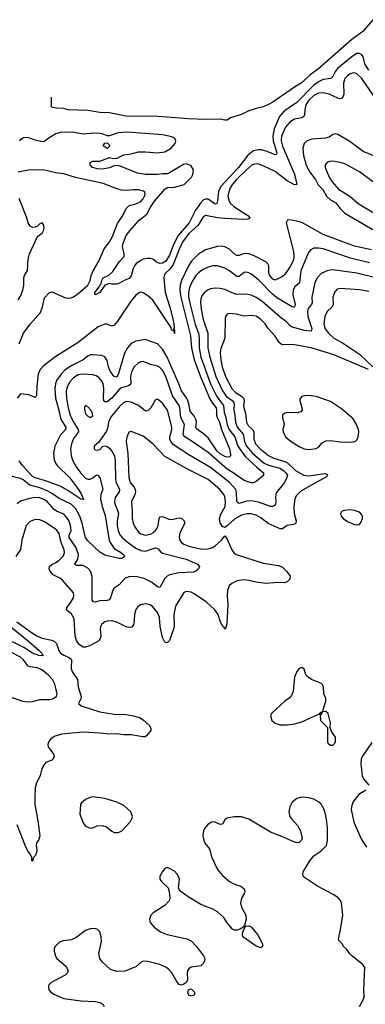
# Model space of a CAD drawing. Header units: inches. Extents: x 1449094 to 1618372, y 389908 to 534307.
# Tile 451 of 494: x 1583102 to 1585980, y 510648 to 518839. Entities that reach past the tile are written whole.
import ezdxf

# ---------------------------------------------------------------- set-up
doc = ezdxf.new("R2010")
doc.units = ezdxf.units.IN
doc.header["$MEASUREMENT"] = 0
doc.layers.add('B5581', color=7, linetype='Continuous')

msp = doc.modelspace()

# ---------------------------------------------------------------- linework, layer by layer
at = {"layer": 'B5581', "color": 5}
for points, elevation in [([(1586041.5, 518838.5), (1585958.8, 518741.2), (1585866.7, 518673.3), (1585591.2, 518428.8), (1585521.4, 518378.6), (1585445.6, 518310), (1585398.1, 518281.9), (1585210, 518152.4), (1585166.9, 518130), (1585130, 518112.5), (1585070, 518099.8), (1585010, 518079.9), (1584950, 518049.9), (1584857.8, 518022.2), (1584830, 518003.1), (1584810, 518002.5), (1584770, 518011.2), (1584650, 518009.1), (1584506.3, 518013.7), (1584252.4, 518032.4), (1583990, 518035), (1583850, 518062.8), (1583770, 518066.8), (1583670, 518084), (1583506, 518090), (1583470, 518099), (1583410, 518102), (1583366, 518110), (1583367.1, 518192.9)], 340), ([(1586010, 518417.4), (1585974.6, 518470), (1585961.9, 518530), (1585950, 518547.3), (1585930, 518558.3), (1585910, 518556.6), (1585868.8, 518531.2), (1585748.3, 518431.7), (1585731.4, 518410), (1585710, 518367.2), (1585691.6, 518350), (1585630, 518339.9), (1585590, 518321.3), (1585547.6, 518292.4), (1585410, 518149.8), (1585303.6, 518076.4), (1585266, 518034), (1585221.9, 517930), (1585208.8, 517870), (1585211.5, 517830), (1585242.8, 517730), (1585239.6, 517720.4), (1585230, 517713.7), (1585162.5, 517742.5), (1585115, 517755), (1585090, 517756.9), (1585050, 517747.4), (1585005, 517715), (1584925, 517610), (1584777.2, 517450), (1584758.7, 517410), (1584749.3, 517330.7), (1584743, 517310), (1584730, 517305.3), (1584670, 517345.5), (1584650, 517347), (1584630, 517337.7), (1584606.3, 517313.7), (1584566.9, 517253.1), (1584513.2, 517150), (1584419.3, 517040.7), (1584379.6, 516960.4), (1584350, 516879.7), (1584320.2, 516830), (1584290, 516812), (1584269.8, 516809.8), (1584241.1, 516821.1), (1584210, 516846.6), (1584190, 516852.3), (1584167.1, 516852.9), (1584130, 516845.2), (1584110, 516836), (1584070.7, 516810), (1584057.1, 516790), (1584046.4, 516770), (1584030, 516708.7), (1584014.2, 516685.8), (1583971.3, 516670), (1583933, 516647), (1583910, 516639.3), (1583870, 516638), (1583850, 516644), (1583811.3, 516630), (1583770.7, 516570), (1583731, 516550), (1583726.9, 516570), (1583764.8, 516615.2), (1583770, 516630.4), (1583779.6, 516640.4), (1583787, 516670), (1583798.5, 516690), (1583845.2, 516714.8), (1583877.2, 516742.8), (1583933.7, 516826.3), (1583970.8, 516869.2), (1583972.8, 516892.8), (1583958, 516950), (1583959.6, 516970), (1583990, 517043), (1584018.4, 517081.6), (1584095.6, 517170), (1584159.9, 517220.1), (1584190, 517279.3), (1584223.8, 517330), (1584310, 517430.2), (1584330, 517442.1), (1584390, 517445.7), (1584471.2, 517468.8), (1584532.4, 517530), (1584543.8, 517550), (1584549.2, 517589.2), (1584530, 517622), (1584490, 517638.7), (1584466.3, 517633.7), (1584350, 517564.4), (1584330, 517557.4), (1584290, 517557.6), (1584250, 517549.7), (1584150, 517552), (1584082.7, 517562.7), (1583924.7, 517624.7), (1583890, 517622.7), (1583850, 517607.3), (1583790, 517596), (1583750, 517598), (1583709.2, 517610), (1583689, 517630), (1583688.7, 517650), (1583710, 517661), (1583770, 517661), (1583850, 517692), (1583883.5, 517683.5), (1583914.6, 517685.4), (1583970, 517714.8), (1584030, 517722.8), (1584090, 517738), (1584150, 517740.4), (1584250, 517730.4), (1584310, 517740.5), (1584364, 517770), (1584397.2, 517810), (1584401.2, 517830), (1584394, 517850), (1584370, 517863.7), (1584290, 517880.4), (1583996.7, 517903.3), (1583921.3, 517898.7), (1583850, 517872.3), (1583830, 517872.3), (1583790, 517889.3), (1583770, 517892.8), (1583726.1, 517893.9), (1583630, 517885.2), (1583558.9, 517898.9), (1583450, 517903.1), (1583404, 517890), (1583338.8, 517850), (1583310, 517826.6), (1583290, 517822), (1583230, 517835.6), (1583170, 517859.7), (1583130, 517854.7), (1583099.5, 517830)], 360), ([(1586047.3, 518207.3), (1585950, 518349.1), (1585910, 518388), (1585890, 518395.8), (1585870, 518394), (1585850, 518385.8), (1585830, 518372.8), (1585809.4, 518350), (1585797.9, 518310), (1585799.8, 518220.2), (1585790, 518188.4), (1585770, 518181.5), (1585750, 518185.7), (1585678.8, 518218.8), (1585630, 518229.3), (1585590, 518227.6), (1585550, 518208.3), (1585510, 518170.4), (1585485.4, 518130), (1585474.8, 518090), (1585473, 518047), (1585467.9, 518032.1), (1585450, 518023.1), (1585390, 518009.9), (1585350, 517986.8), (1585315.4, 517944.6), (1585281.6, 517870), (1585279.2, 517830), (1585290, 517785.4), (1585390, 517553.4), (1585410, 517467.3), (1585390, 517464.8), (1585370, 517474.6), (1585330, 517499.5), (1585230, 517575.4), (1585130, 517624.1), (1585090, 517637.3), (1585070, 517638.4), (1585038.9, 517630), (1584990, 517590.5), (1584908, 517510), (1584874, 517470), (1584849.6, 517430), (1584836.4, 517370), (1584845.1, 517330), (1584857.9, 517310), (1584885.5, 517285.5), (1585002, 517210), (1585017, 517190), (1585014.9, 517185.1), (1585002, 517178), (1584970, 517175.2), (1584810, 517184.2), (1584749.5, 517189.5), (1584650, 517209), (1584625.6, 517194.4), (1584587.3, 517130), (1584510, 517059.9), (1584463.2, 516996.8), (1584439.5, 516950), (1584378.8, 516801.2), (1584354, 516766), (1584315.5, 516730), (1584305.1, 516710), (1584302.4, 516690), (1584312.9, 516570), (1584352.5, 516447.6), (1584377.7, 516350), (1584385.1, 516310), (1584386.9, 516273.1), (1584383.5, 516263.5), (1584390, 516258), (1584390, 516227), (1584387.3, 516247.3), (1584376.5, 516256.5), (1584370, 516254.5), (1584360.2, 516280.2), (1584210, 516506.4), (1584170, 516541.9), (1584130, 516567.2), (1584110, 516571.2), (1584090, 516563.9), (1584070, 516547.5), (1584030, 516499.5), (1583915.9, 516330), (1583890, 516298.7), (1583870, 516289.8), (1583830, 516306.8), (1583810, 516306.8), (1583756.7, 516283.3), (1583590, 516152.7), (1583403.3, 516036.7), (1583299.7, 515960.3), (1583272.6, 515927.4), (1583255.7, 515890), (1583243.9, 515790), (1583243.4, 515716.6), (1583237.5, 515702.5), (1583230, 515696.2), (1583178.8, 515718.8), (1583110, 515726.6), (1583081.7, 515690)], 380), ([(1586089.2, 517689.2), (1585962.3, 517742.3), (1585850, 517826.5), (1585750, 517883), (1585730, 517889.6), (1585710, 517884.5), (1585677.5, 517862.5), (1585647, 517853), (1585534.1, 517845.9), (1585490, 517827.7), (1585470, 517808), (1585459.2, 517770), (1585466.2, 517710), (1585488.4, 517628.4), (1585516.4, 517570), (1585565.1, 517510), (1585585.9, 517465.9), (1585624.9, 517424.9), (1585657.2, 517370), (1585690, 517338.8), (1585734, 517314), (1585766.5, 517270), (1585810, 517227.9), (1586090, 517065.6)], 420), ([(1586070, 517469.7), (1585930, 517572.2), (1585810, 517639.3), (1585770, 517651.9), (1585710, 517660.4), (1585682, 517658), (1585660.7, 517650), (1585646.4, 517630), (1585645.3, 517610), (1585678.8, 517530), (1585703.5, 517490), (1585757.4, 517430), (1585851.5, 517371.5), (1585920.3, 517310), (1586050, 517231.8)], 440), ([(1583098.2, 516141.8), (1583134.6, 516230), (1583190, 516305.7), (1583276.7, 516403.2), (1583293.2, 516450), (1583310, 516523.6), (1583350, 516569.1), (1583370, 516576.2), (1583484, 516524), (1583510, 516520.9), (1583530, 516524.3), (1583550, 516533.4), (1583599.9, 516570), (1583668.8, 516630), (1583690, 516669), (1583697.9, 516710), (1583712.7, 516750), (1583761.1, 516830), (1583806.7, 516933.3), (1583850, 516989.4), (1583872.5, 517030), (1583916.5, 517143.5), (1583961.9, 517210), (1583990, 517267.2), (1584010, 517288.9), (1584023.9, 517296.1), (1584070, 517305.6), (1584110, 517325.8), (1584130, 517349.2), (1584140.3, 517370), (1584146.2, 517390), (1584143.1, 517403.1), (1584132.7, 517412.7), (1584090, 517422.7), (1584050, 517424.3), (1583990, 517418.3), (1583950, 517421.4), (1583910, 517431.8), (1583797.1, 517477.1), (1583565.9, 517525.9), (1583470, 517557.4), (1583403.5, 517563.5), (1583310, 517587.2), (1583189.8, 517589.8), (1583090.5, 517569.5)], 380), ([(1583090, 516508.5), (1583110, 516537.6), (1583129, 516590), (1583136.1, 516630), (1583136.3, 516690), (1583142.9, 516710), (1583168.5, 516751.5), (1583173.2, 516846.8), (1583183.9, 516890), (1583250, 517034.8), (1583290, 517064), (1583304.5, 517090), (1583307, 517110), (1583302, 517130), (1583290, 517149.2), (1583270, 517140.9), (1583250, 517120.9), (1583230, 517111.5), (1583210, 517111.3), (1583190, 517122), (1583172, 517150), (1583161.4, 517190), (1583096.9, 517350)], 420), ([(1586030, 516923.9), (1585890, 516953.4), (1585630, 517052.8), (1585450, 517150.6), (1585410, 517162.9), (1585347.4, 517172.6), (1585330.4, 517169.6), (1585320.4, 517150), (1585380.9, 516910), (1585384.8, 516870), (1585380.7, 516839.3), (1585355.3, 516784.7), (1585310, 516720.3), (1585290, 516701.4), (1585230, 516673.1), (1585210, 516679.8), (1585184.2, 516710), (1585176.9, 516730), (1585177.5, 516790), (1585169, 516809), (1585150, 516824.7), (1585050, 516876.5), (1585010, 516892.2), (1584970, 516893.7), (1584930, 516877.1), (1584910, 516876.8), (1584890, 516889), (1584850, 516928.9), (1584810, 516949.8), (1584786.2, 516953.8), (1584750, 516951.6), (1584650, 516925.2), (1584590, 516888.4), (1584532.5, 516830), (1584507.4, 516790), (1584448.9, 516670), (1584439.5, 516630), (1584436.3, 516590), (1584443.8, 516530), (1584525.1, 516210), (1584531.3, 516110), (1584554.8, 516010), (1584610, 515862.8), (1584686.1, 515686.1), (1584707.6, 515647.6), (1584736.7, 515610), (1584741.7, 515590), (1584741.4, 515550), (1584747.6, 515530), (1584765, 515490), (1584782, 515430), (1584847.9, 515270), (1584856.1, 515223.9), (1584856.5, 515210), (1584850, 515201.6), (1584830, 515200.7), (1584810, 515206.1), (1584770, 515226.9), (1584747.2, 515250), (1584670, 515359.5), (1584633.8, 515393.7), (1584575.3, 515435.3), (1584569, 515450), (1584575.5, 515490), (1584572.5, 515510), (1584558.9, 515538.9), (1584522.6, 515582.6), (1584514.5, 515630), (1584501.3, 515670), (1584490, 515693.3), (1584448, 515750), (1584426.6, 515810), (1584330, 516032.2), (1584290, 516098.6), (1584250, 516143.5), (1584190, 516160.8), (1584150, 516178), (1584070, 516165.5), (1584030, 516146), (1584000.1, 516110), (1583975.9, 516064.1), (1583925, 515895), (1583910, 515866), (1583890, 515871.6), (1583855.4, 515915.4), (1583840.7, 515950), (1583830, 516003), (1583810, 516035), (1583785, 516044.9), (1583710, 516051.9), (1583690, 516049.8), (1583670, 516040.2), (1583630.5, 516009.5), (1583530, 515960.6), (1583477.6, 515922.4), (1583446.7, 515890), (1583410, 515837.8), (1583399.1, 515810), (1583394.2, 515770), (1583399.9, 515690), (1583429.3, 515590), (1583443.1, 515523.1), (1583450, 515504.6), (1583485, 515450), (1583483.1, 515430), (1583439.8, 515380.2), (1583394.4, 515290), (1583383.5, 515230), (1583390, 515180.5), (1583401.5, 515150), (1583415, 515130), (1583516, 515030), (1583593.1, 514930), (1583617.3, 514890), (1583633.8, 514846.2), (1583610, 514848.9), (1583503.3, 514923.3), (1583438.8, 514958.8), (1583310, 515006.4), (1583230, 515026.4), (1583210, 515039.9), (1583125.3, 515130), (1583098.2, 515170)], 420), ([(1586015.2, 516815.2), (1585855.1, 516855.1), (1585630, 516932.6), (1585590, 516938.9), (1585550, 516937.7), (1585519.2, 516920.8), (1585502.7, 516897.3), (1585443.6, 516750), (1585432.2, 516650), (1585390, 516612.7), (1585378.4, 516590), (1585377.1, 516550), (1585395.8, 516470), (1585390, 516446), (1585370, 516450.8), (1585243.9, 516523.9), (1585200.4, 516560.4), (1585090, 516675.7), (1585030, 516722.3), (1585010, 516732.2), (1584990, 516737.3), (1584970, 516734.8), (1584930, 516703.7), (1584910, 516702.3), (1584850, 516749.8), (1584810, 516772.4), (1584750, 516789.8), (1584710, 516789.8), (1584670, 516779.8), (1584630, 516761.5), (1584590, 516731.5), (1584570, 516709.8), (1584538.2, 516661.8), (1584514.9, 516610), (1584508, 516570), (1584508.9, 516531.1), (1584520.4, 516470), (1584564.3, 516304.3), (1584591.5, 516230), (1584596.2, 516190), (1584595.2, 516110), (1584611.1, 516030), (1584690.1, 515810), (1584742.9, 515702.9), (1584798.8, 515630), (1584804.7, 515570), (1584818.5, 515530), (1584830, 515468.4), (1584850, 515424.4), (1584892.4, 515370), (1584918.6, 515290), (1584983.3, 515203.3), (1585076.2, 515116.2), (1585132.4, 515070), (1585133.1, 515046.9), (1585070, 514996.9), (1585050, 514986.9), (1585030, 514986.2), (1584970, 515005.9), (1584880.2, 515070), (1584830, 515098.7), (1584670, 515239.6), (1584521.9, 515341.9), (1584470.9, 515370.9), (1584463.1, 515390), (1584473.9, 515470), (1584443.7, 515530), (1584436.1, 515610), (1584430.4, 515630), (1584374.7, 515710), (1584319.9, 515870), (1584290, 515922.5), (1584267, 515947), (1584250, 515956.8), (1584190, 515970.7), (1584130, 515994.8), (1584110, 515993.8), (1584090, 515983.9), (1584056.1, 515950), (1584033, 515910), (1584024.1, 515870), (1584027.1, 515812.9), (1584019.6, 515800.4), (1584007.8, 515792.2), (1583950, 515775.6), (1583930, 515762.1), (1583870, 515689.9), (1583830, 515658.5), (1583810, 515660.4), (1583802.8, 515670), (1583799.4, 515690), (1583801.5, 515770), (1583796.5, 515810), (1583787.7, 515830), (1583761.1, 515861.1), (1583737.5, 515877.4), (1583710, 515885.5), (1583630, 515889.2), (1583590, 515883.2), (1583550, 515859.1), (1583523, 515830), (1583499.2, 515790), (1583489.6, 515750), (1583492.2, 515690), (1583506.5, 515610), (1583523.6, 515550), (1583551, 515490), (1583590.2, 515429.8), (1583591, 515410), (1583550, 515354.2), (1583533.9, 515310), (1583526.1, 515266.1), (1583530.1, 515210), (1583544.2, 515170), (1583578.4, 515110), (1583610, 515065.6), (1583650, 515025.2), (1583670, 515016), (1583690, 515016.8), (1583712.2, 515027.8), (1583730, 515044), (1583750, 515051.7), (1583769.3, 515029.3), (1583793.5, 514933.5), (1583778, 514890), (1583775.9, 514850), (1583788.6, 514788.6), (1583813.2, 514713.2), (1583847.7, 514507.7), (1583860.1, 514480.1), (1583890, 514441.2), (1583942, 514410), (1583966.4, 514390), (1583973.4, 514370), (1583970, 514367), (1583950, 514358), (1583930, 514355.4), (1583810, 514384.7), (1583770, 514409.7), (1583670, 514504.9), (1583650.6, 514530), (1583643.2, 514550), (1583623.6, 514650), (1583604.1, 514710), (1583570, 514769.8), (1583530, 514809.8), (1583430, 514854.7), (1583375.6, 514895.6), (1583336.9, 514916.9), (1583270, 514944.6), (1583186.7, 514966.7), (1583130, 515011.9), (1583110, 515021.7), (1583038.4, 515038.4)], 440), ([(1586090, 516684.6), (1585910, 516729.9), (1585710, 516758.2), (1585668, 516752), (1585612.7, 516727.3), (1585579.2, 516690), (1585560.6, 516650), (1585534.5, 516530), (1585536.5, 516483.5), (1585532.2, 516470), (1585505, 516435), (1585498.3, 516410), (1585502, 516370), (1585533.8, 516270), (1585530, 516248.6), (1585470, 516254), (1585364.5, 516284.5), (1585350, 516294.2), (1585323.9, 516323.9), (1585270, 516363.2), (1585117.9, 516497.9), (1585070, 516528.9), (1585030, 516547.9), (1584990, 516556.2), (1584910, 516553.8), (1584870, 516566.6), (1584810, 516594.4), (1584770, 516602.8), (1584730, 516604.5), (1584690, 516601), (1584670, 516592.2), (1584641.1, 516570), (1584618.9, 516541.1), (1584610, 516517.2), (1584607.6, 516492.4), (1584612.6, 516430), (1584630, 516345.3), (1584667.5, 516230), (1584669.7, 516110), (1584684.3, 516030), (1584735.4, 515870), (1584790, 515751.6), (1584823.8, 515703.8), (1584870.1, 515670), (1584887.3, 515650), (1584883.6, 515590), (1584892.8, 515550), (1584898.8, 515490), (1584912, 515450), (1584961.3, 515390), (1584973, 515330), (1584991.3, 515290), (1585041.9, 515230), (1585137.2, 515150), (1585173.4, 515133.4), (1585268.5, 515108.5), (1585298.9, 515090), (1585318.8, 515070), (1585331, 515050), (1585326.5, 515030), (1585305.4, 514990), (1585238, 514902), (1585231.5, 514870), (1585234.4, 514825.6), (1585231.7, 514808.3), (1585223.4, 514796.6), (1585210, 514788.9), (1585190, 514789), (1585090, 514825.9), (1585030, 514836.7), (1584990, 514834.3), (1584930, 514815.2), (1584920, 514820), (1584909.9, 514829.9), (1584907.9, 514907.9), (1584901.1, 514930), (1584849.9, 514990), (1584690, 515114.9), (1584510, 515219.9), (1584383.2, 515303.2), (1584360.6, 515330), (1584351.9, 515350), (1584352.4, 515370), (1584368.7, 515430), (1584368.7, 515450), (1584332.6, 515590), (1584290, 515647.4), (1584250, 515680.7), (1584230, 515672.7), (1584194.7, 515610), (1584170, 515584.7), (1584150, 515583.5), (1584090, 515630.6), (1584030, 515656.8), (1583990, 515661.4), (1583970, 515654.3), (1583930, 515618.6), (1583858.9, 515530), (1583840.2, 515490), (1583837.1, 515450), (1583825.3, 515414.7), (1583790.3, 515370), (1583759.5, 515320.5), (1583721, 515290), (1583722.8, 515270), (1583730, 515261), (1583750, 515258), (1583770, 515264.7), (1583792, 515288), (1583810, 515293), (1583830, 515288.7), (1583850, 515274.6), (1583870, 515250.3), (1583890.7, 515210), (1583898, 515170), (1583900.4, 515010), (1583904.4, 514990), (1583931.8, 514930), (1583930.1, 514910), (1583896.8, 514863.2), (1583890.7, 514830), (1583893.6, 514810), (1583919.5, 514750), (1583923.5, 514730), (1583913.6, 514670), (1583914, 514630), (1583921.6, 514590), (1583934.7, 514554.7), (1583955, 514530), (1583996.3, 514496.3), (1584070, 514443.3), (1584110, 514423.9), (1584150, 514418.4), (1584230, 514444.4), (1584243.1, 514443.1), (1584255.7, 514435.7), (1584276.1, 514410), (1584290, 514401.9), (1584487.7, 514350), (1584582, 514310), (1584599.3, 514290), (1584590.2, 514269.8), (1584569, 514251), (1584550, 514244), (1584430, 514238.2), (1584350, 514221.5), (1584330, 514209.8), (1584310.2, 514190), (1584270, 514116.2), (1584250, 514120.4), (1584200.2, 514160.2), (1584138.4, 514190), (1584070, 514205.6), (1584010, 514204), (1583978.9, 514190), (1583930, 514138), (1583890, 514109.5), (1583874, 514086), (1583858.4, 514030), (1583847, 514013), (1583830, 514006.3), (1583770, 514004.7), (1583730, 513993.3), (1583716.9, 513996.9), (1583706.2, 514010), (1583706.2, 514206.1), (1583692.7, 514250), (1583670, 514275.8), (1583630, 514298), (1583577.7, 514297.7), (1583563.6, 514303.6), (1583561.7, 514310), (1583587.5, 514350), (1583592.2, 514390), (1583568.7, 514450), (1583513.6, 514530), (1583514, 514550), (1583529.9, 514590.1), (1583524.8, 514630), (1583510, 514671.7), (1583490, 514704.5), (1583470, 514726.2), (1583410, 514750.5), (1583390, 514764.1), (1583330.5, 514830), (1583310, 514845), (1583270, 514860.7), (1583230, 514863.6), (1583184.4, 514855.6), (1583110, 514833.8), (1583080.3, 514810)], 460), ([(1586010, 516578.8), (1585930, 516591.3), (1585770, 516602.9), (1585744.3, 516595.7), (1585725.1, 516574.9), (1585708.1, 516530), (1585713, 516470), (1585702.9, 516450), (1585663.2, 516410), (1585642.3, 516370), (1585633.7, 516310), (1585642.2, 516270), (1585672.3, 516230), (1585717.7, 516190), (1585790, 516150.1), (1585930, 516055.4), (1586040.9, 515950)], 480), ([(1586007.4, 515927.4), (1585716.3, 516050), (1585529.5, 516110), (1585390, 516133.6), (1585350, 516137), (1585290, 516134.4), (1585279, 516139), (1585264.1, 516150), (1585230, 516205.1), (1585169.9, 516269.9), (1585145.8, 516310), (1585110, 516345.8), (1585070, 516372.2), (1585030, 516378.5), (1584970, 516372.3), (1584904, 516390), (1584850, 516393.3), (1584830, 516389.6), (1584816.5, 516370), (1584811.5, 516350), (1584811.1, 516190), (1584776.6, 516103.4), (1584770.1, 516070), (1584776.6, 516010), (1584789.2, 515950), (1584815.3, 515870), (1584867.1, 515770), (1584897.5, 515737.5), (1584947.5, 515707.5), (1584966, 515690), (1584969.7, 515670), (1584965.1, 515625.1), (1584981.4, 515561.4), (1584989.6, 515490), (1585003.4, 515463.4), (1585039.3, 515430), (1585050.1, 515410.1), (1585050.1, 515350), (1585066.5, 515310), (1585103.6, 515270), (1585173.4, 515213.4), (1585218.6, 515190), (1585310, 515164.3), (1585330, 515154.2), (1585398.3, 515090), (1585468.6, 515048.6), (1585510, 515044.2), (1585642.8, 515062.8), (1585658.9, 515058.9), (1585667, 515050), (1585648.7, 515030), (1585590, 515001.2), (1585443.8, 514916.2), (1585403, 514877), (1585391.8, 514850), (1585384.1, 514790), (1585386, 514730), (1585402.9, 514670), (1585400.9, 514650), (1585395.6, 514644.4), (1585381.8, 514638.2), (1585330, 514629.8), (1585290, 514604.2), (1585270, 514602.5), (1585170, 514648.8), (1585110, 514694.5), (1585070, 514716.8), (1585030, 514726.8), (1584991.9, 514728.1), (1584950, 514715.8), (1584893.9, 514686.1), (1584830, 514627.8), (1584810, 514615.6), (1584790, 514622.9), (1584772.1, 514652.1), (1584765.4, 514690), (1584775.8, 514724.2), (1584813.5, 514790), (1584816.4, 514830), (1584809.9, 514869.9), (1584801.4, 514890), (1584769.8, 514930), (1584670, 515014.1), (1584510, 515093.2), (1584310, 515206.1), (1584210, 515309.8), (1584130, 515374.4), (1584030, 515413.6), (1584010, 515407), (1583993.1, 515366.9), (1583989.3, 515330), (1584003.6, 515230), (1584009.6, 515030), (1584022.8, 514990), (1584055.1, 514950), (1584064.5, 514930), (1584065.4, 514910), (1584060.1, 514890), (1584033.8, 514830), (1584032, 514810), (1584039.8, 514759.8), (1584038.9, 514690), (1584047.5, 514650), (1584059.7, 514619.7), (1584090, 514576.5), (1584110, 514563.2), (1584150, 514550.9), (1584190, 514558.7), (1584210, 514571), (1584232.2, 514590), (1584250, 514615.3), (1584255.7, 514630), (1584262.2, 514690), (1584270, 514703.7), (1584290, 514706), (1584343.9, 514683.9), (1584370, 514680.1), (1584430, 514693.7), (1584450, 514692.1), (1584472.8, 514670), (1584478.4, 514650), (1584436.6, 514570), (1584431, 514530), (1584436.5, 514510), (1584449.2, 514490), (1584470, 514474.7), (1584510, 514459.5), (1584590, 514438.9), (1584630, 514435.1), (1584670, 514438.4), (1584710.5, 514449.5), (1584730, 514460.8), (1584782.6, 514510), (1584810, 514544), (1584830, 514517.3), (1584867.5, 514427.5), (1584884.6, 514404.6), (1584904.9, 514390), (1585130, 514318.1), (1585258.1, 514298.1), (1585290, 514283.6), (1585324.4, 514250), (1585355.3, 514210), (1585350, 514184), (1585330, 514162), (1585307.1, 514152.9), (1585250, 514158), (1585150.2, 514149.8), (1585070, 514159.1), (1585010, 514174), (1584970, 514178.5), (1584910, 514170.6), (1584867.4, 514150), (1584846.9, 514130), (1584830.9, 514089.1), (1584829.5, 514050), (1584836.1, 513970), (1584827.4, 513812.6), (1584818.4, 513781.6), (1584810, 513768.7), (1584803.3, 513783.3), (1584790, 513794), (1584770, 513834.5), (1584753.2, 513890), (1584727.3, 513930), (1584655.3, 513995.3), (1584550, 514064.8), (1584530, 514076.5), (1584490, 514081.7), (1584470, 514072.8), (1584459.5, 514060.5), (1584400.1, 513959.9), (1584385.1, 513890), (1584387.1, 513792.9), (1584382.4, 513770), (1584350, 513673.2), (1584330, 513655.1), (1584310, 513662), (1584290, 513699), (1584270.6, 513790.6), (1584265, 513870), (1584250, 513906.9), (1584210, 513955.5), (1584189.6, 513970), (1584150, 513980.3), (1584108.7, 513971.3), (1584085.2, 513954.8), (1584070, 513933.6), (1584056.9, 513890), (1584053.4, 513810), (1584034.7, 513785.3), (1584010, 513782.7), (1583990, 513787.7), (1583910, 513827.3), (1583870, 513838.2), (1583830, 513836.4), (1583810.7, 513830), (1583786.7, 513810), (1583775.3, 513790), (1583771.8, 513768.2), (1583776.5, 513710), (1583772.9, 513690), (1583763.9, 513676.1), (1583753.4, 513666.6), (1583683, 513630), (1583650, 513620.3), (1583630, 513620.4), (1583599.2, 513639.2), (1583574.3, 513674.3), (1583564.7, 513710), (1583554.6, 513854.6), (1583532.7, 513892.7), (1583491.1, 513930), (1583493.7, 513950), (1583520.2, 513979.8), (1583549.8, 514030), (1583553.8, 514050), (1583550.9, 514070), (1583457.3, 514177.3), (1583443.1, 514190), (1583381.5, 514221.5), (1583355.7, 514250), (1583346.7, 514270), (1583350, 514291.2), (1583370, 514307.8), (1583410, 514327.1), (1583430, 514342.2), (1583463.6, 514376.4), (1583475.3, 514404.7), (1583472.9, 514430), (1583448.8, 514488.8), (1583430, 514564.7), (1583411, 514591), (1583390, 514608.4), (1583310, 514661.6), (1583270, 514678.9), (1583230, 514680.6), (1583190, 514665), (1583157.3, 514630), (1583119.4, 514510), (1583109.4, 514430.6), (1583070, 514373.7)], 480), ([(1583027.4, 513787.4), (1583175.1, 513670), (1583265.5, 513590), (1583285.7, 513570), (1583293.7, 513550), (1583290, 513546.9), (1583260.9, 513550), (1583210, 513568.6), (1583135.3, 513615.3), (1583043.4, 513663.4)], 460), ([(1583079, 513830), (1583210, 513736.5), (1583250, 513711.6), (1583290, 513693.9), (1583370, 513678.3), (1583389.5, 513669.5), (1583409.4, 513649.4), (1583429.2, 513590), (1583442, 513570), (1583470, 513551.8), (1583514, 513534), (1583530, 513518), (1583534.3, 513510), (1583530.2, 513450), (1583534.2, 513430), (1583542.2, 513410), (1583583.2, 513350), (1583589.4, 513289.4), (1583613.7, 513210), (1583611.9, 513188.1), (1583590.8, 513150), (1583614, 513130), (1583770, 513080.7), (1583890, 513061), (1583990, 513058.4), (1584050, 513049.1), (1584104.9, 513030), (1584133.1, 513013.1), (1584180.5, 512970), (1584194.4, 512945.6), (1584194.4, 512925.6), (1584159.1, 512880.9), (1584146.8, 512873.2), (1584127.1, 512872.9), (1584030.8, 512890.8), (1583970, 512890.8), (1583910, 512897.5), (1583850, 512895.6), (1583770, 512904.8), (1583628.9, 512911.1), (1583450, 512895.2), (1583390, 512875.8), (1583355.5, 512850), (1583342.4, 512830), (1583336.5, 512810), (1583340.2, 512790), (1583382.3, 512730), (1583388.3, 512710), (1583384.3, 512695.7), (1583370, 512679.3), (1583320.8, 512659.3), (1583302.2, 512637.8), (1583287.2, 512610), (1583272.3, 512550), (1583242.7, 512490), (1583232.2, 512450), (1583226.9, 512366.9), (1583229.5, 512309.5), (1583253.5, 512173.5), (1583269, 512050), (1583261.1, 512018.9), (1583243, 511990), (1583239.3, 511970), (1583244.9, 511930), (1583241.1, 511910), (1583230, 511883.7), (1583213.8, 511866.2), (1583210, 511838), (1583203.1, 511843.1), (1583202.7, 511870), (1583196, 511890), (1583170, 511922.4), (1583150, 511963.6), (1583082.5, 512142.5)], 480), ([(1582970, 513224.4), (1583126.4, 513170), (1583170, 513163.7), (1583210, 513167.4), (1583270, 513184.2), (1583350, 513182.6), (1583375.1, 513190), (1583409.3, 513210), (1583414.5, 513230), (1583401.2, 513290), (1583395.7, 513310), (1583374.6, 513350), (1583338.9, 513390), (1583285.6, 513430), (1583250, 513447.5), (1583190, 513455.8), (1583170, 513464.5), (1583133.8, 513513.7), (1583110, 513535.6), (1582910, 513638.1)], 480), ([(1586034.2, 512825.8), (1585960.5, 512719.5), (1585945.2, 512690), (1585940.9, 512650), (1585952.8, 512550), (1585963.5, 512523.5), (1586008.4, 512470)], 520), ([(1585983, 512430), (1585925.5, 512394.5), (1585876.5, 512330), (1585863.9, 512290), (1585862.8, 512270), (1585883.1, 512163.1), (1585944.8, 512024.8), (1585990, 511954.4)], 520), ([(1585930, 510631.3), (1585964, 510690), (1585969.2, 510710), (1585966.6, 510770), (1585975.3, 510955.3), (1585960.2, 510980.2), (1585869.6, 511049.6), (1585849, 511070), (1585824.7, 511104.7), (1585798, 511130), (1585788.4, 511148.4), (1585758, 511178), (1585755.3, 511190), (1585773.2, 511270), (1585792.3, 511390), (1585782.7, 511490), (1585771.7, 511511.7), (1585753.4, 511533.4), (1585717.7, 511557.7), (1585581.2, 511630), (1585464, 511710), (1585459, 511730), (1585461.2, 511750), (1585517.5, 511842.5), (1585550, 511884.7), (1585610, 511922.8), (1585655.1, 511970), (1585665.1, 512010), (1585665.7, 512114.3), (1585660.3, 512170), (1585647.8, 512230), (1585633.6, 512273.6), (1585611.9, 512311.9), (1585590, 512332.3), (1585550, 512355.6), (1585510, 512367.2), (1585447.6, 512372.4), (1585410, 512361.3), (1585371, 512329), (1585350.2, 512290), (1585343.2, 512250), (1585351.4, 512210), (1585367.2, 512187.2), (1585416, 512136), (1585439.5, 512090), (1585452.5, 512027.5), (1585447.7, 512012.3), (1585430, 511994), (1585410, 511992.7), (1585370, 512005.6), (1585298.9, 512038.9), (1585190, 512081.1), (1585010, 512187.2), (1584950, 512208.4), (1584886.7, 512206.7), (1584830, 512195.6), (1584810, 512182.4), (1584790, 512147.8), (1584770, 512145.3), (1584730, 512162.4), (1584710, 512165.7), (1584697.8, 512162.2), (1584670, 512147.8), (1584639.5, 512110), (1584631.7, 512090), (1584626.9, 512053.1), (1584635.3, 512010), (1584644, 511990), (1584681.2, 511941.2), (1584701.2, 511870), (1584750, 511768.7), (1584790, 511719), (1584850, 511669), (1584890, 511647.4), (1584942.8, 511630), (1584970.5, 511610), (1584977.1, 511590), (1584973, 511573), (1584949.2, 511530.8), (1584941.3, 511490), (1584952.2, 511450), (1584983.5, 511390), (1584987.5, 511352.5), (1584974.8, 511310), (1584978, 511302), (1584970, 511302), (1584966.7, 511293.3), (1584943.1, 511276.9), (1584910, 511264.7), (1584890, 511264.2), (1584872.5, 511272.5), (1584830, 511325.1), (1584801, 511370), (1584750, 511418.7), (1584710, 511440.4), (1584610, 511478.5), (1584503.5, 511543.5), (1584439, 511590), (1584424.7, 511615.3), (1584431.8, 511690), (1584413.6, 511730), (1584390, 511756.2), (1584350, 511779.3), (1584330, 511785.2), (1584310, 511779), (1584290, 511754), (1584270, 511714), (1584268.4, 511690), (1584282, 511670), (1584338, 511618), (1584346.7, 511586.7), (1584352.2, 511530), (1584347, 511510), (1584311.1, 511468.9), (1584213.4, 511410), (1584193, 511390), (1584182.8, 511357.2), (1584188.5, 511330), (1584222, 511290), (1584275.5, 511250), (1584330.8, 511230), (1584493.7, 511193.7), (1584530, 511177.6), (1584575.3, 511130), (1584632.7, 511052.7), (1584643.1, 511030), (1584640.9, 511010), (1584631.6, 510990), (1584610, 510969.6), (1584530, 510956.3), (1584510, 510943.7), (1584501.3, 510930), (1584497, 510910), (1584500.3, 510850), (1584488.2, 510830), (1584470, 510815.1), (1584450, 510807.8), (1584430, 510814), (1584410, 510838), (1584368.2, 510910), (1584340.4, 510940.4), (1584317.6, 510957.6), (1584270, 510979.4), (1584170, 511004.4), (1584132.4, 511007.6), (1584117.6, 511002.4), (1584070, 510960.5), (1583976.5, 510923.5), (1583910, 510921), (1583858.9, 510938.9), (1583790, 511000.7), (1583768.2, 511030), (1583761.1, 511070), (1583782.7, 511170), (1583781.7, 511210), (1583769.5, 511250), (1583750, 511269.5), (1583730, 511278.4), (1583690, 511275.6), (1583650, 511262.4), (1583570, 511202.4), (1583534.8, 511185.2), (1583464.2, 511175.8), (1583433.8, 511166.2), (1583397.1, 511130), (1583388.4, 511110), (1583388.4, 511090), (1583400.3, 511050), (1583412.2, 511030), (1583430, 511012.2), (1583485.8, 510965.8), (1583505.7, 510930), (1583500.3, 510910), (1583481.6, 510890), (1583364, 510830), (1583345.5, 510810), (1583342, 510790), (1583344.9, 510770), (1583362, 510750), (1583390.6, 510730), (1583470, 510696.9), (1583610, 510677.1), (1583731.4, 510671.4), (1583770, 510663.8), (1583793.4, 510650), (1583804.9, 510630)], 520)]:
    msp.add_lwpolyline(points, dxfattribs=dict(at, elevation=elevation))
for points, elevation in [([(1583830, 517766), (1583798, 517790), (1583810, 517812), (1583830, 517814), (1583850, 517794), (1583850, 517786)], 360), ([(1585510, 515713.6), (1585470.5, 515709.5), (1585450, 515704), (1585434.8, 515685.2), (1585434, 515670), (1585452.4, 515610), (1585452.7, 515590), (1585442, 515578), (1585411.4, 515568.6), (1585328.3, 515571.7), (1585310, 515566), (1585290.4, 515550), (1585290.3, 515530), (1585304.9, 515470), (1585294, 515430), (1585294.4, 515410), (1585316, 515370), (1585336.5, 515350), (1585370, 515323.5), (1585430, 515288.7), (1585471.8, 515268.2), (1585510, 515264.6), (1585550, 515267.7), (1585570, 515272.3), (1585590, 515284), (1585620.4, 515319.6), (1585650, 515336.6), (1585690, 515338), (1585770, 515325.8), (1585856.3, 515323.7), (1585895.3, 515330), (1585912.5, 515347.5), (1585921.2, 515370), (1585926, 515410), (1585922.7, 515430), (1585906, 515470), (1585877.1, 515517.1), (1585781.7, 515601.7), (1585690, 515661.6), (1585570, 515703.6)], 520), ([(1583650, 515629), (1583642.8, 515617.2), (1583640.4, 515599.6), (1583650, 515560.7), (1583670, 515540.5), (1583690, 515530.7), (1583710, 515544.7), (1583705.1, 515570), (1583694, 515590), (1583670, 515617)], 460), ([(1585850, 514760.5), (1585804.4, 514755.6), (1585786.8, 514750), (1585778.8, 514741.2), (1585773, 514730), (1585778, 514710), (1585794.9, 514690), (1585830, 514663.7), (1585890, 514638.4), (1585910, 514635.5), (1585930, 514640.7), (1585943.3, 514656.7), (1585955.6, 514690), (1585955.6, 514710), (1585950, 514721.2), (1585930, 514740.7), (1585890, 514755.1)], 520), ([(1585450, 513448.7), (1585430, 513442), (1585410, 513418), (1585390.7, 513369.3), (1585377.6, 513250), (1585364.2, 513215.8), (1585346, 513194), (1585310, 513169.3), (1585202, 513070), (1585190.7, 513050), (1585202, 513010), (1585230, 512986.4), (1585270, 512974.4), (1585330, 512974), (1585390, 512981.3), (1585450, 512997), (1585590, 513062.8), (1585598, 513062), (1585610, 513078), (1585618, 513078), (1585618, 513070), (1585610, 513058), (1585603.6, 513056.4), (1585607.3, 513010), (1585664.7, 512950), (1585664.9, 512830), (1585670, 512818), (1585690, 512802.8), (1585710, 512804), (1585731.8, 512830), (1585732, 512870), (1585697.2, 512917.2), (1585686, 512950), (1585688.7, 512990), (1585670, 513068), (1585650, 513085.2), (1585622, 513082), (1585650.9, 513170), (1585650.9, 513190.9), (1585635.6, 513230), (1585632.3, 513290), (1585619.5, 513310), (1585602.2, 513322.2), (1585530.9, 513350.9), (1585502.7, 513370), (1585485.2, 513390), (1585470, 513435.3)], 520), ([(1583710, 512373), (1583690, 512369.5), (1583650, 512351.8), (1583616.1, 512323.9), (1583608.4, 512310), (1583603, 512230), (1583630, 512158), (1583650.5, 512130.5), (1583690, 512113.4), (1583710, 512116.3), (1583746.7, 512133.3), (1583790, 512137), (1583824.7, 512124.7), (1583870, 512088.2), (1583890, 512078), (1583922.5, 512077.5), (1583950, 512088), (1584023.7, 512170), (1584037, 512190), (1584042, 512210), (1584026.6, 512250), (1583970, 512302.9), (1583910.6, 512329.4), (1583810, 512359.6)], 520), ([(1585110, 511119), (1585070, 511132.7), (1584959.3, 511210), (1584957, 511230), (1584962, 511258), (1584980.9, 511299.1), (1585010, 511302), (1585030, 511293.4), (1585083.1, 511230), (1585122.8, 511150), (1585124.7, 511130)], 520), ([(1584530, 510717.2), (1584510, 510724), (1584502, 510750), (1584510, 510770.6), (1584530, 510778), (1584550, 510758.8), (1584556.3, 510750), (1584558.8, 510730), (1584550, 510721.2)], 520)]:
    msp.add_lwpolyline(points, close=True, dxfattribs=dict(at, elevation=elevation))

doc.saveas('drawing.dxf')
